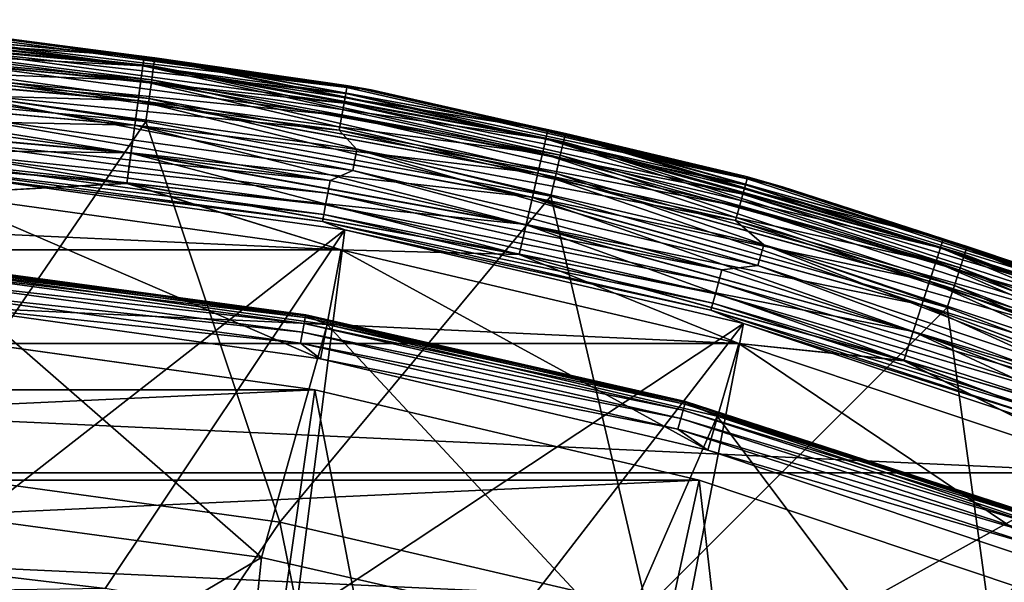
# Model space of a CAD drawing. Header units: metres. Extents: x -22 to 22, y 0 to 204.
# Tile 444 of 497: x 2.41 to 7.25, y 201.36 to 204.12. Entities that reach past the tile are written whole.
import ezdxf

# ---------------------------------------------------------------- set-up
doc = ezdxf.new("R2010")
doc.units = ezdxf.units.M
doc.layers.add('solid_002_SW0002', color=7, linetype='CONTINUOUS')
doc.layers.add('solid_002_SW0002_01', color=7, linetype='CONTINUOUS')

msp = doc.modelspace()

# ---------------------------------------------------------------- linework, layer by layer
at = {"layer": 'solid_002_SW0002'}
for points in [[(3.857466, 202.302567, 0.72), (-3.857466, 202.302567, 0.72), (-5.748125, 201.857834, 0.72)], [(5.748125, 201.857834, 0.72), (-5.748125, 201.857834, 0.72), (-7.585134, 201.24202, 0.72)]]:
    msp.add_3dface(points, dxfattribs=at)
at = {"layer": 'solid_002_SW0002_01'}
for points in [[(1.008769, 204.121994, 240.606079), (1.006724, 204.076447, 240.756287), (3.012066, 203.895966, 240.756287)], [(1.008777, 204.122177, 0.644852), (3.01821, 203.941315, 0.644852), (1.00674, 204.076813, 0.494579)], [(3.018185, 203.941132, 240.606079), (2.076038, 204.064026, 240.449997), (1.008769, 204.121994, 240.606079)], [(3.018185, 203.941132, 240.606079), (1.008769, 204.121994, 240.606079), (3.012066, 203.895966, 240.756287)], [(1.008777, 204.122177, 0.644852), (2.076038, 204.064026, 0.8), (3.01821, 203.941315, 0.644852)], [(1.026452, 204.122665, 254.275314), (1.024557, 204.081192, 254.437454), (3.065246, 203.894287, 254.437454)], [(3.070916, 203.935425, 254.275314), (2.014366, 204.069641, 254.109192), (1.026452, 204.122665, 254.275314)], [(3.070916, 203.935425, 254.275314), (1.026452, 204.122665, 254.275314), (3.065246, 203.894287, 254.437454)], [(1.006724, 204.076447, 240.756287), (1.003402, 204.002487, 240.894714), (3.002127, 203.822586, 240.894714)], [(1.00674, 204.076813, 0.494579), (3.012115, 203.896317, 0.494579), (1.003425, 204.003006, 0.356066)], [(3.012066, 203.895966, 240.756287), (1.006724, 204.076447, 240.756287), (3.002127, 203.822586, 240.894714)], [(3.01821, 203.941315, 0.644852), (3.012115, 203.896317, 0.494579), (1.00674, 204.076813, 0.494579)], [(1.024557, 204.081192, 254.437454), (1.021453, 204.013275, 254.590393), (3.055961, 203.82695, 254.590393)], [(3.065246, 203.894287, 254.437454), (1.024557, 204.081192, 254.437454), (3.055961, 203.82695, 254.590393)], [(2.009018, 203.982025, 242.637985), (2.013292, 204.02951, 242.700211), (4.010375, 203.758987, 242.700211)], [(2.013292, 204.02951, 242.700211), (2.015975, 204.059326, 242.772659), (4.015719, 203.788437, 242.772659)], [(4.010375, 203.758987, 242.700211), (2.013292, 204.02951, 242.700211), (4.015719, 203.788437, 242.772659)], [(2.076038, 204.064026, 242.850006), (2.014366, 204.069641, 254.109192), (4.012555, 203.799316, 254.109192)], [(3.070916, 203.935425, 254.275314), (4.012555, 203.799316, 254.109192), (2.014366, 204.069641, 254.109192)], [(4.015719, 203.788437, 242.772659), (2.015975, 204.059326, 242.772659), (2.076038, 204.064026, 242.850006)], [(2.076038, 204.064026, 0.8), (2.076038, 204.064026, 240.449997), (4.134364, 203.776901, 240.449997)], [(3.018185, 203.941132, 240.606079), (4.134364, 203.776901, 240.449997), (2.076038, 204.064026, 240.449997)], [(4.134364, 203.776901, 0.8), (2.076038, 204.064026, 0.8), (4.134364, 203.776901, 240.449997)], [(3.01821, 203.941315, 0.644852), (2.076038, 204.064026, 0.8), (4.134364, 203.776901, 0.8)], [(4.134364, 203.776901, 242.850006), (2.076038, 204.064026, 242.850006), (4.012555, 203.799316, 254.109192)], [(4.015719, 203.788437, 242.772659), (2.076038, 204.064026, 242.850006), (4.134364, 203.776901, 242.850006)], [(1.003402, 204.002487, 240.894714), (0.998931, 203.902939, 241.016022), (2.988751, 203.723846, 241.016022)], [(1.003425, 204.003006, 0.356066), (3.002198, 203.823105, 0.356066), (0.998961, 203.903595, 0.234648)], [(3.002127, 203.822586, 240.894714), (1.003402, 204.002487, 240.894714), (2.988751, 203.723846, 241.016022)], [(3.012115, 203.896317, 0.494579), (3.002198, 203.823105, 0.356066), (1.003425, 204.003006, 0.356066)], [(1.021453, 204.013275, 254.590393), (1.017229, 203.920837, 254.729858), (3.043323, 203.735275, 254.729858)], [(3.055961, 203.82695, 254.590393), (1.021453, 204.013275, 254.590393), (3.043323, 203.735275, 254.729858)], [(2.003445, 203.92009, 242.590225), (2.009018, 203.982025, 242.637985), (4.001861, 203.712067, 242.637985)], [(4.001861, 203.712067, 242.637985), (2.009018, 203.982025, 242.637985), (4.010375, 203.758987, 242.700211)], [(3.018185, 203.941132, 240.606079), (3.012066, 203.895966, 240.756287), (4.993157, 203.536453, 240.756287)], [(3.01821, 203.941315, 0.644852), (5.003341, 203.58107, 0.644852), (3.012115, 203.896317, 0.494579)], [(5.003301, 203.580887, 240.606079), (4.134364, 203.776901, 240.449997), (3.018185, 203.941132, 240.606079)], [(5.003301, 203.580887, 240.606079), (3.018185, 203.941132, 240.606079), (4.993157, 203.536453, 240.756287)], [(3.01821, 203.941315, 0.644852), (4.134364, 203.776901, 0.8), (5.003341, 203.58107, 0.644852)], [(3.070916, 203.935425, 254.275314), (3.065246, 203.894287, 254.437454), (5.080383, 203.522049, 254.437454)], [(5.089781, 203.562485, 254.275314), (4.012555, 203.799316, 254.109192), (3.070916, 203.935425, 254.275314)], [(5.089781, 203.562485, 254.275314), (3.070916, 203.935425, 254.275314), (5.080383, 203.522049, 254.437454)], [(0.998931, 203.902939, 241.016022), (0.993484, 203.781631, 241.115524), (2.972453, 203.603531, 241.115524)], [(0.998961, 203.903595, 0.234648), (2.98884, 203.724503, 0.234648), (0.993519, 203.782425, 0.134999)], [(2.988751, 203.723846, 241.016022), (0.998931, 203.902939, 241.016022), (2.972453, 203.603531, 241.115524)], [(3.002198, 203.823105, 0.356066), (2.98884, 203.724503, 0.234648), (0.998961, 203.903595, 0.234648)], [(1.017229, 203.920837, 254.729858), (1.012006, 203.80658, 254.851822), (3.027702, 203.621979, 254.851822)], [(3.043323, 203.735275, 254.729858), (1.017229, 203.920837, 254.729858), (3.027702, 203.621979, 254.851822)], [(1.996953, 203.847961, 242.560226), (2.003445, 203.92009, 242.590225), (3.990759, 203.650894, 242.590225)], [(3.990759, 203.650894, 242.590225), (2.003445, 203.92009, 242.590225), (4.001861, 203.712067, 242.637985)], [(3.012066, 203.895966, 240.756287), (3.002127, 203.822586, 240.894714), (4.976681, 203.464264, 240.894714)], [(3.012115, 203.896317, 0.494579), (4.993237, 203.536804, 0.494579), (3.002198, 203.823105, 0.356066)], [(4.993157, 203.536453, 240.756287), (3.012066, 203.895966, 240.756287), (4.976681, 203.464264, 240.894714)], [(5.003341, 203.58107, 0.644852), (4.993237, 203.536804, 0.494579), (3.012115, 203.896317, 0.494579)], [(3.065246, 203.894287, 254.437454), (3.055961, 203.82695, 254.590393), (5.064995, 203.455841, 254.590393)], [(5.080383, 203.522049, 254.437454), (3.065246, 203.894287, 254.437454), (5.064995, 203.455841, 254.590393)], [(3.977827, 203.579636, 242.560226), (2.043497, 203.765945, 242.550003), (1.996953, 203.847961, 242.560226)], [(3.977827, 203.579636, 242.560226), (1.996953, 203.847961, 242.560226), (3.990759, 203.650894, 242.590225)], [(0.993484, 203.781631, 241.115524), (0.987269, 203.643265, 241.189407), (2.95386, 203.466263, 241.189407)], [(0.993519, 203.782425, 0.134999), (2.972558, 203.604309, 0.134999), (0.987309, 203.644135, 0.060957)], [(2.972453, 203.603531, 241.115524), (0.993484, 203.781631, 241.115524), (2.95386, 203.466263, 241.189407)], [(2.98884, 203.724503, 0.234648), (2.972558, 203.604309, 0.134999), (0.993519, 203.782425, 0.134999)], [(3.027702, 203.621979, 254.851822), (1.012006, 203.80658, 254.851822), (1.850401, 201.903107, 256.398529)], [(3.002127, 203.822586, 240.894714), (2.988751, 203.723846, 241.016022), (4.954507, 203.367111, 241.016022)], [(3.002198, 203.823105, 0.356066), (4.976798, 203.464767, 0.356066), (2.98884, 203.724503, 0.234648)], [(4.976681, 203.464264, 240.894714), (3.002127, 203.822586, 240.894714), (4.954507, 203.367111, 241.016022)], [(4.993237, 203.536804, 0.494579), (4.976798, 203.464767, 0.356066), (3.002198, 203.823105, 0.356066)], [(3.055961, 203.82695, 254.590393), (3.043323, 203.735275, 254.729858), (5.044049, 203.365707, 254.729858)], [(5.064995, 203.455841, 254.590393), (3.055961, 203.82695, 254.590393), (5.044049, 203.365707, 254.729858)], [(4.010375, 203.758987, 242.700211), (4.015719, 203.788437, 242.772659), (5.983131, 203.339386, 242.772659)], [(4.134364, 203.776901, 242.850006), (4.012555, 203.799316, 254.109192), (5.978518, 203.351181, 254.109192)], [(5.089781, 203.562485, 254.275314), (5.978518, 203.351181, 254.109192), (4.012555, 203.799316, 254.109192)], [(5.983131, 203.339386, 242.772659), (4.015719, 203.788437, 242.772659), (4.134364, 203.776901, 242.850006)], [(4.044877, 203.380264, 242.550003), (2.033714, 203.66037, 242.550003), (2.043497, 203.765945, 242.550003)], [(4.044877, 203.380264, 242.550003), (2.043497, 203.765945, 242.550003), (4.064322, 203.484497, 242.550003)], [(3.977827, 203.579636, 242.560226), (4.064322, 203.484497, 242.550003), (2.043497, 203.765945, 242.550003)], [(3.043323, 203.735275, 254.729858), (3.027702, 203.621979, 254.851822), (5.018158, 203.254288, 254.851822)], [(5.044049, 203.365707, 254.729858), (3.043323, 203.735275, 254.729858), (5.018158, 203.254288, 254.851822)], [(4.001861, 203.712067, 242.637985), (4.010375, 203.758987, 242.700211), (5.975168, 203.310532, 242.700211)], [(5.975168, 203.310532, 242.700211), (4.010375, 203.758987, 242.700211), (5.983131, 203.339386, 242.772659)], [(4.134364, 203.776901, 0.8), (4.134364, 203.776901, 240.449997), (6.157417, 203.301071, 240.449997)], [(5.003301, 203.580887, 240.606079), (6.157417, 203.301071, 240.449997), (4.134364, 203.776901, 240.449997)], [(6.157417, 203.301071, 0.8), (4.134364, 203.776901, 0.8), (6.157417, 203.301071, 240.449997)], [(5.003341, 203.58107, 0.644852), (4.134364, 203.776901, 0.8), (6.157417, 203.301071, 0.8)], [(6.157417, 203.301071, 242.850006), (4.134364, 203.776901, 242.850006), (5.978518, 203.351181, 254.109192)], [(5.983131, 203.339386, 242.772659), (4.134364, 203.776901, 242.850006), (6.157417, 203.301071, 242.850006)], [(2.988751, 203.723846, 241.016022), (2.972453, 203.603531, 241.115524), (4.927489, 203.248734, 241.115524)], [(2.98884, 203.724503, 0.234648), (4.954655, 203.367767, 0.234648), (2.972558, 203.604309, 0.134999)], [(4.954507, 203.367111, 241.016022), (2.988751, 203.723846, 241.016022), (4.927489, 203.248734, 241.115524)], [(4.976798, 203.464767, 0.356066), (4.954655, 203.367767, 0.234648), (2.98884, 203.724503, 0.234648)], [(3.990759, 203.650894, 242.590225), (4.001861, 203.712067, 242.637985), (5.962482, 203.264572, 242.637985)], [(5.962482, 203.264572, 242.637985), (4.001861, 203.712067, 242.637985), (5.975168, 203.310532, 242.700211)], [(0.987269, 203.643265, 241.189407), (0.980528, 203.493134, 241.234818), (2.933688, 203.317352, 241.234818)], [(0.987309, 203.644135, 0.060957), (2.953976, 203.467133, 0.060957), (0.980569, 203.494064, 0.015372)], [(2.95386, 203.466263, 241.189407), (0.987269, 203.643265, 241.189407), (2.933688, 203.317352, 241.234818)], [(2.972558, 203.604309, 0.134999), (2.953976, 203.467133, 0.060957), (0.987309, 203.644135, 0.060957)], [(3.932906, 203.332092, 242.557785), (1.974401, 203.597397, 242.557785), (2.033714, 203.66037, 242.550003)], [(3.932906, 203.332092, 242.557785), (2.033714, 203.66037, 242.550003), (4.044877, 203.380264, 242.550003)], [(3.977827, 203.579636, 242.560226), (3.990759, 203.650894, 242.590225), (5.945941, 203.204636, 242.590225)], [(5.945941, 203.204636, 242.590225), (3.990759, 203.650894, 242.590225), (5.962482, 203.264572, 242.637985)], [(3.027702, 203.621979, 254.851822), (1.850401, 201.903107, 256.398529), (3.685556, 201.650604, 256.398529)], [(1.968624, 203.533203, 242.58078), (1.974401, 203.597397, 242.557785), (3.932906, 203.332092, 242.557785)], [(2.972453, 203.603531, 241.115524), (2.95386, 203.466263, 241.189407), (4.896667, 203.113693, 241.189407)], [(2.972558, 203.604309, 0.134999), (4.927663, 203.249496, 0.134999), (2.953976, 203.467133, 0.060957)], [(4.927489, 203.248734, 241.115524), (2.972453, 203.603531, 241.115524), (4.896667, 203.113693, 241.189407)], [(4.954655, 203.367767, 0.234648), (4.927663, 203.249496, 0.134999), (2.972558, 203.604309, 0.134999)], [(5.018158, 203.254288, 254.851822), (3.027702, 203.621979, 254.851822), (3.685556, 201.650604, 256.398529)], [(5.926674, 203.134827, 242.560226), (4.064322, 203.484497, 242.550003), (3.977827, 203.579636, 242.560226)], [(5.926674, 203.134827, 242.560226), (3.977827, 203.579636, 242.560226), (5.945941, 203.204636, 242.590225)], [(5.003301, 203.580887, 240.606079), (4.993157, 203.536453, 240.756287), (6.934046, 203.000793, 240.756287)], [(5.003341, 203.58107, 0.644852), (6.948189, 203.044327, 0.644852), (4.993237, 203.536804, 0.494579)], [(6.948132, 203.044159, 240.606079), (6.157417, 203.301071, 240.449997), (5.003301, 203.580887, 240.606079)], [(6.948132, 203.044159, 240.606079), (5.003301, 203.580887, 240.606079), (6.934046, 203.000793, 240.756287)], [(5.003341, 203.58107, 0.644852), (6.157417, 203.301071, 0.8), (6.948189, 203.044327, 0.644852)], [(5.089781, 203.562485, 254.275314), (5.080383, 203.522049, 254.437454), (7.05317, 202.96756, 254.437454)], [(7.066217, 203.006973, 254.275314), (5.978518, 203.351181, 254.109192), (5.089781, 203.562485, 254.275314)], [(7.066217, 203.006973, 254.275314), (5.089781, 203.562485, 254.275314), (7.05317, 202.96756, 254.437454)], [(2.933688, 203.317352, 241.234818), (0.980528, 203.493134, 241.234818), (2.003749, 203.266998, 241.25)], [(0.980569, 203.494064, 0.015372), (2.933812, 203.318268, 0.015372), (2.003747, 203.266998)], [(2.953976, 203.467133, 0.060957), (2.933812, 203.318268, 0.015372), (0.980569, 203.494064, 0.015372)], [(1.968624, 203.533203, 242.58078), (3.921399, 203.268692, 242.58078), (1.963465, 203.475876, 242.617767)], [(1.968624, 203.533203, 242.58078), (3.932906, 203.332092, 242.557785), (3.921399, 203.268692, 242.58078)], [(4.993157, 203.536453, 240.756287), (4.976681, 203.464264, 240.894714), (6.911165, 202.930374, 240.894714)], [(4.993237, 203.536804, 0.494579), (6.934157, 203.001144, 0.494579), (4.976798, 203.464767, 0.356066)], [(6.934046, 203.000793, 240.756287), (4.993157, 203.536453, 240.756287), (6.911165, 202.930374, 240.894714)], [(6.948189, 203.044327, 0.644852), (6.934157, 203.001144, 0.494579), (4.993237, 203.536804, 0.494579)], [(5.080383, 203.522049, 254.437454), (5.064995, 203.455841, 254.590393), (7.031807, 202.90303, 254.590393)], [(7.05317, 202.96756, 254.437454), (5.080383, 203.522049, 254.437454), (7.031807, 202.90303, 254.590393)], [(1.963465, 203.475876, 242.617767), (3.911121, 203.212051, 242.617767), (1.959191, 203.428391, 242.66684)], [(3.921399, 203.268692, 242.58078), (3.911121, 203.212051, 242.617767), (1.963465, 203.475876, 242.617767)], [(2.95386, 203.466263, 241.189407), (2.933688, 203.317352, 241.234818), (4.863228, 202.967194, 241.234818)], [(2.953976, 203.467133, 0.060957), (4.896861, 203.114548, 0.060957), (2.933812, 203.318268, 0.015372)], [(4.896667, 203.113693, 241.189407), (2.95386, 203.466263, 241.189407), (4.863228, 202.967194, 241.234818)], [(4.927663, 203.249496, 0.134999), (4.896861, 203.114548, 0.060957), (2.953976, 203.467133, 0.060957)], [(6.036558, 202.913025, 242.550003), (4.044877, 203.380264, 242.550003), (4.064322, 203.484497, 242.550003)], [(6.036558, 202.913025, 242.550003), (4.064322, 203.484497, 242.550003), (6.06556, 203.014999, 242.550003)], [(5.926674, 203.134827, 242.560226), (6.06556, 203.014999, 242.550003), (4.064322, 203.484497, 242.550003)], [(4.976681, 203.464264, 240.894714), (4.954507, 203.367111, 241.016022), (6.880372, 202.835602, 241.016022)], [(4.976798, 203.464767, 0.356066), (6.911327, 202.930878, 0.356066), (4.954655, 203.367767, 0.234648)], [(6.911165, 202.930374, 240.894714), (4.976681, 203.464264, 240.894714), (6.880372, 202.835602, 241.016022)], [(6.934157, 203.001144, 0.494579), (6.911327, 202.930878, 0.356066), (4.976798, 203.464767, 0.356066)], [(5.064995, 203.455841, 254.590393), (5.044049, 203.365707, 254.729858), (7.002727, 202.815186, 254.729858)], [(7.031807, 202.90303, 254.590393), (5.064995, 203.455841, 254.590393), (7.002727, 202.815186, 254.729858)], [(1.959191, 203.428391, 242.66684), (3.902607, 203.165131, 242.66684), (1.956024, 203.393204, 242.725449)], [(1.956024, 203.393204, 242.725449), (3.8963, 203.130386, 242.725449), (2.01145, 203.367004, 242.790192)], [(3.902607, 203.165131, 242.66684), (3.8963, 203.130386, 242.725449), (1.956024, 203.393204, 242.725449)], [(3.911121, 203.212051, 242.617767), (3.902607, 203.165131, 242.66684), (1.959191, 203.428391, 242.66684)], [(1.888446, 201.436707, 252.292862), (2.01145, 203.367004, 242.790192), (4.00574, 203.088806, 242.790192)], [(3.8963, 203.130386, 242.725449), (4.00574, 203.088806, 242.790192), (2.01145, 203.367004, 242.790192)], [(5.859746, 202.892303, 242.557785), (3.932906, 203.332092, 242.557785), (4.044877, 203.380264, 242.550003)], [(5.859746, 202.892303, 242.557785), (4.044877, 203.380264, 242.550003), (6.036558, 202.913025, 242.550003)], [(4.954507, 203.367111, 241.016022), (4.927489, 203.248734, 241.115524), (6.842852, 202.720139, 241.115524)], [(4.954655, 203.367767, 0.234648), (6.880578, 202.836243, 0.234648), (4.927663, 203.249496, 0.134999)], [(6.880372, 202.835602, 241.016022), (4.954507, 203.367111, 241.016022), (6.842852, 202.720139, 241.115524)], [(6.911327, 202.930878, 0.356066), (6.880578, 202.836243, 0.234648), (4.954655, 203.367767, 0.234648)], [(5.044049, 203.365707, 254.729858), (5.018158, 203.254288, 254.851822), (6.966783, 202.706604, 254.851822)], [(7.002727, 202.815186, 254.729858), (5.044049, 203.365707, 254.729858), (6.966783, 202.706604, 254.851822)], [(6.157417, 203.301071, 242.850006), (5.978518, 203.351181, 254.109192), (7.896465, 202.728836, 254.109192)], [(7.066217, 203.006973, 254.275314), (7.896465, 202.728836, 254.109192), (5.978518, 203.351181, 254.109192)], [(2.933812, 203.318268, 0.015372), (3.987926, 202.990311), (2.003747, 203.266998)], [(2.933688, 203.317352, 241.234818), (2.003749, 203.266998, 241.25), (3.987927, 202.990311, 241.25)], [(4.863228, 202.967194, 241.234818), (2.933688, 203.317352, 241.234818), (3.987927, 202.990311, 241.25)], [(2.933812, 203.318268, 0.015372), (4.863434, 202.968094, 0.015372), (3.987926, 202.990311)], [(4.896861, 203.114548, 0.060957), (4.863434, 202.968094, 0.015372), (2.933812, 203.318268, 0.015372)], [(3.921399, 203.268692, 242.58078), (3.932906, 203.332092, 242.557785), (5.859746, 202.892303, 242.557785)], [(5.962482, 203.264572, 242.637985), (5.975168, 203.310532, 242.700211), (7.891852, 202.687759, 242.700211)], [(5.975168, 203.310532, 242.700211), (5.983131, 203.339386, 242.772659), (7.90237, 202.71579, 242.772659)], [(7.891852, 202.687759, 242.700211), (5.975168, 203.310532, 242.700211), (7.90237, 202.71579, 242.772659)], [(7.90237, 202.71579, 242.772659), (5.983131, 203.339386, 242.772659), (6.157417, 203.301071, 242.850006)], [(6.157417, 203.301071, 0.8), (6.157417, 203.301071, 240.449997), (8.127937, 202.640625, 240.449997)], [(6.948132, 203.044159, 240.606079), (8.127937, 202.640625, 240.449997), (6.157417, 203.301071, 240.449997)], [(8.127937, 202.640625, 0.8), (6.157417, 203.301071, 0.8), (8.127937, 202.640625, 240.449997)], [(6.948189, 203.044327, 0.644852), (6.157417, 203.301071, 0.8), (8.127937, 202.640625, 0.8)], [(8.127937, 202.640625, 242.850006), (6.157417, 203.301071, 242.850006), (7.896465, 202.728836, 254.109192)], [(7.90237, 202.71579, 242.772659), (6.157417, 203.301071, 242.850006), (8.127937, 202.640625, 242.850006)], [(-3.987926, 202.990311), (-2.003748, 203.266998), (3.987926, 202.990311)], [(-2.003748, 203.266998), (2.003747, 203.266998), (3.987926, 202.990311)], [(1.956497, 202.72345, 241.25), (3.885818, 202.454285, 241.25), (2.003749, 203.266998, 241.25)], [(3.885818, 202.454285, 241.25), (3.987927, 202.990311, 241.25), (2.003749, 203.266998, 241.25)], [(5.018158, 203.254288, 254.851822), (3.685556, 201.650604, 256.398529), (5.490103, 201.232071, 256.398529)], [(3.921399, 203.268692, 242.58078), (5.8426, 202.830185, 242.58078), (3.911121, 203.212051, 242.617767)], [(3.921399, 203.268692, 242.58078), (5.859746, 202.892303, 242.557785), (5.8426, 202.830185, 242.58078)], [(4.927489, 203.248734, 241.115524), (4.896667, 203.113693, 241.189407), (6.800049, 202.588394, 241.189407)], [(4.927663, 203.249496, 0.134999), (6.843094, 202.720871, 0.134999), (4.896861, 203.114548, 0.060957)], [(6.842852, 202.720139, 241.115524), (4.927489, 203.248734, 241.115524), (6.800049, 202.588394, 241.189407)], [(6.880578, 202.836243, 0.234648), (6.843094, 202.720871, 0.134999), (4.927663, 203.249496, 0.134999)], [(6.966783, 202.706604, 254.851822), (5.018158, 203.254288, 254.851822), (5.490103, 201.232071, 256.398529)], [(5.945941, 203.204636, 242.590225), (5.962482, 203.264572, 242.637985), (7.875098, 202.643127, 242.637985)], [(7.875098, 202.643127, 242.637985), (5.962482, 203.264572, 242.637985), (7.891852, 202.687759, 242.700211)], [(3.911121, 203.212051, 242.617767), (5.827287, 202.774704, 242.617767), (3.902607, 203.165131, 242.66684)], [(5.8426, 202.830185, 242.58078), (5.827287, 202.774704, 242.617767), (3.911121, 203.212051, 242.617767)], [(5.926674, 203.134827, 242.560226), (5.945941, 203.204636, 242.590225), (7.853251, 202.584915, 242.590225)], [(7.853251, 202.584915, 242.590225), (5.945941, 203.204636, 242.590225), (7.875098, 202.643127, 242.637985)], [(3.902607, 203.165131, 242.66684), (5.814602, 202.728729, 242.66684), (3.8963, 203.130386, 242.725449)], [(5.827287, 202.774704, 242.617767), (5.814602, 202.728729, 242.66684), (3.902607, 203.165131, 242.66684)], [(3.8963, 203.130386, 242.725449), (5.805205, 202.694687, 242.725449), (4.00574, 203.088806, 242.790192)], [(5.814602, 202.728729, 242.66684), (5.805205, 202.694687, 242.725449), (3.8963, 203.130386, 242.725449)], [(4.896667, 203.113693, 241.189407), (4.863228, 202.967194, 241.234818), (6.753612, 202.44548, 241.234818)], [(4.896861, 203.114548, 0.060957), (6.800318, 202.589233, 0.060957), (4.863434, 202.968094, 0.015372)], [(6.800049, 202.588394, 241.189407), (4.896667, 203.113693, 241.189407), (6.753612, 202.44548, 241.234818)], [(6.843094, 202.720871, 0.134999), (6.800318, 202.589233, 0.060957), (4.896861, 203.114548, 0.060957)], [(7.827804, 202.517105, 242.560226), (6.06556, 203.014999, 242.550003), (5.926674, 203.134827, 242.560226)], [(7.827804, 202.517105, 242.560226), (5.926674, 203.134827, 242.560226), (7.853251, 202.584915, 242.590225)], [(2.82732, 201.324448, 252.292862), (1.888446, 201.436707, 252.292862), (4.00574, 203.088806, 242.790192)], [(3.75979, 201.167648, 252.292862), (2.82732, 201.324448, 252.292862), (4.00574, 203.088806, 242.790192)], [(3.75979, 201.167648, 252.292862), (4.00574, 203.088806, 242.790192), (5.965853, 202.627792, 242.790192)], [(5.805205, 202.694687, 242.725449), (5.965853, 202.627792, 242.790192), (4.00574, 203.088806, 242.790192)], [(7.970619, 202.265915, 242.550003), (6.036558, 202.913025, 242.550003), (6.06556, 203.014999, 242.550003)], [(7.970619, 202.265915, 242.550003), (6.06556, 203.014999, 242.550003), (8.008899, 202.364792, 242.550003)], [(7.827804, 202.517105, 242.560226), (8.008899, 202.364792, 242.550003), (6.06556, 203.014999, 242.550003)], [(6.948132, 203.044159, 240.606079), (6.934046, 203.000793, 240.756287), (8.819106, 202.29332, 240.756287)], [(6.948189, 203.044327, 0.644852), (8.837093, 202.335403, 0.644852), (6.934157, 203.001144, 0.494579)], [(8.837022, 202.335236, 240.606079), (8.127937, 202.640625, 240.449997), (6.948132, 203.044159, 240.606079)], [(8.837022, 202.335236, 240.606079), (6.948132, 203.044159, 240.606079), (8.819106, 202.29332, 240.756287)], [(6.948189, 203.044327, 0.644852), (8.127937, 202.640625, 0.8), (8.837093, 202.335403, 0.644852)], [(7.066217, 203.006973, 254.275314), (7.05317, 202.96756, 254.437454), (8.967161, 202.235458, 254.437454)], [(8.983749, 202.273514, 254.275314), (7.896465, 202.728836, 254.109192), (7.066217, 203.006973, 254.275314)], [(8.983749, 202.273514, 254.275314), (7.066217, 203.006973, 254.275314), (8.967161, 202.235458, 254.437454)], [(-5.942489, 202.530304), (-3.987926, 202.990311), (5.942489, 202.530304)], [(-3.987926, 202.990311), (3.987926, 202.990311), (5.942489, 202.530304)], [(3.885818, 202.454285, 241.25), (5.790373, 202.006287, 241.25), (3.987927, 202.990311, 241.25)], [(4.863434, 202.968094, 0.015372), (5.942489, 202.530304), (3.987926, 202.990311)], [(5.790373, 202.006287, 241.25), (5.94249, 202.530304, 241.25), (3.987927, 202.990311, 241.25)], [(4.863228, 202.967194, 241.234818), (3.987927, 202.990311, 241.25), (5.94249, 202.530304, 241.25)], [(6.753612, 202.44548, 241.234818), (4.863228, 202.967194, 241.234818), (5.94249, 202.530304, 241.25)], [(4.863434, 202.968094, 0.015372), (6.753898, 202.446365, 0.015372), (5.942489, 202.530304)], [(6.800318, 202.589233, 0.060957), (6.753898, 202.446365, 0.015372), (4.863434, 202.968094, 0.015372)], [(6.934046, 203.000793, 240.756287), (6.911165, 202.930374, 240.894714), (8.790006, 202.225235, 240.894714)], [(6.934157, 203.001144, 0.494579), (8.819247, 202.293655, 0.494579), (6.911327, 202.930878, 0.356066)], [(8.819106, 202.29332, 240.756287), (6.934046, 203.000793, 240.756287), (8.790006, 202.225235, 240.894714)], [(8.837093, 202.335403, 0.644852), (8.819247, 202.293655, 0.494579), (6.934157, 203.001144, 0.494579)], [(7.05317, 202.96756, 254.437454), (7.031807, 202.90303, 254.590393), (8.940001, 202.173141, 254.590393)], [(8.967161, 202.235458, 254.437454), (7.05317, 202.96756, 254.437454), (8.940001, 202.173141, 254.590393)], [(1.912965, 202.91478, 241.377365), (3.810528, 202.657745, 241.377365), (1.910292, 202.885086, 241.3255)], [(1.914143, 202.927872, 241.43573), (3.812875, 202.67067, 241.43573), (1.912965, 202.91478, 241.377365)], [(3.812875, 202.67067, 241.43573), (3.810528, 202.657745, 241.377365), (1.912965, 202.91478, 241.377365)], [(1.913722, 202.923187, 241.495361), (3.812035, 202.666046, 241.495361), (1.914143, 202.927872, 241.43573)], [(1.913722, 202.923187, 241.495361), (1.967811, 202.896057, 241.550888), (3.812035, 202.666046, 241.495361)], [(3.812035, 202.666046, 241.495361), (3.812875, 202.67067, 241.43573), (1.914143, 202.927872, 241.43573)], [(7.739406, 202.28157, 242.557785), (5.859746, 202.892303, 242.557785), (6.036558, 202.913025, 242.550003)], [(7.739406, 202.28157, 242.557785), (6.036558, 202.913025, 242.550003), (7.970619, 202.265915, 242.550003)], [(6.911165, 202.930374, 240.894714), (6.880372, 202.835602, 241.016022), (8.750841, 202.133606, 241.016022)], [(6.911327, 202.930878, 0.356066), (8.790211, 202.225723, 0.356066), (6.880578, 202.836243, 0.234648)], [(8.790006, 202.225235, 240.894714), (6.911165, 202.930374, 240.894714), (8.750841, 202.133606, 241.016022)], [(8.819247, 202.293655, 0.494579), (8.790211, 202.225723, 0.356066), (6.911327, 202.930878, 0.356066)], [(1.805449, 201.720169, 243.388596), (3.596361, 201.477585, 243.388596), (1.967811, 202.896057, 241.550888)], [(1.910292, 202.885086, 241.3255), (3.805204, 202.628403, 241.3255), (1.906364, 202.841446, 241.28479)], [(3.810528, 202.657745, 241.377365), (3.805204, 202.628403, 241.3255), (1.910292, 202.885086, 241.3255)], [(3.596361, 201.477585, 243.388596), (3.918833, 202.623901, 241.550888), (1.967811, 202.896057, 241.550888)], [(3.812035, 202.666046, 241.495361), (1.967811, 202.896057, 241.550888), (3.918833, 202.623901, 241.550888)], [(5.8426, 202.830185, 242.58078), (5.859746, 202.892303, 242.557785), (7.739406, 202.28157, 242.557785)], [(7.031807, 202.90303, 254.590393), (7.002727, 202.815186, 254.729858), (8.90303, 202.088318, 254.729858)], [(8.940001, 202.173141, 254.590393), (7.031807, 202.90303, 254.590393), (8.90303, 202.088318, 254.729858)], [(1.906364, 202.841446, 241.28479), (3.797379, 202.585281, 241.28479), (1.901532, 202.78775, 241.258835)], [(3.805204, 202.628403, 241.3255), (3.797379, 202.585281, 241.28479), (1.906364, 202.841446, 241.28479)], [(5.8426, 202.830185, 242.58078), (7.716761, 202.221237, 242.58078), (5.827287, 202.774704, 242.617767)], [(5.8426, 202.830185, 242.58078), (7.739406, 202.28157, 242.557785), (7.716761, 202.221237, 242.58078)], [(6.880372, 202.835602, 241.016022), (6.842852, 202.720139, 241.115524), (8.70312, 202.021957, 241.115524)], [(6.880578, 202.836243, 0.234648), (8.751102, 202.134216, 0.234648), (6.843094, 202.720871, 0.134999)], [(8.750841, 202.133606, 241.016022), (6.880372, 202.835602, 241.016022), (8.70312, 202.021957, 241.115524)], [(8.790211, 202.225723, 0.356066), (8.751102, 202.134216, 0.234648), (6.880578, 202.836243, 0.234648)], [(7.002727, 202.815186, 254.729858), (6.966783, 202.706604, 254.851822), (8.857333, 201.983459, 254.851822)], [(8.90303, 202.088318, 254.729858), (7.002727, 202.815186, 254.729858), (8.857333, 201.983459, 254.851822)], [(1.901532, 202.78775, 241.258835), (3.787755, 202.532242, 241.258835), (1.956497, 202.72345, 241.25)], [(3.797379, 202.585281, 241.28479), (3.787755, 202.532242, 241.258835), (1.901532, 202.78775, 241.258835)], [(5.827287, 202.774704, 242.617767), (7.696535, 202.167343, 242.617767), (5.814602, 202.728729, 242.66684)], [(7.716761, 202.221237, 242.58078), (7.696535, 202.167343, 242.617767), (5.827287, 202.774704, 242.617767)], [(3.787755, 202.532242, 241.258835), (3.885818, 202.454285, 241.25), (1.956497, 202.72345, 241.25)], [(5.814602, 202.728729, 242.66684), (7.679781, 202.122696, 242.66684), (5.805205, 202.694687, 242.725449)], [(7.696535, 202.167343, 242.617767), (7.679781, 202.122696, 242.66684), (5.814602, 202.728729, 242.66684)], [(6.842852, 202.720139, 241.115524), (6.800049, 202.588394, 241.189407), (8.648682, 201.894592, 241.189407)], [(6.843094, 202.720871, 0.134999), (8.703428, 202.02269, 0.134999), (6.800318, 202.589233, 0.060957)], [(8.70312, 202.021957, 241.115524), (6.842852, 202.720139, 241.115524), (8.648682, 201.894592, 241.189407)], [(8.751102, 202.134216, 0.234648), (8.703428, 202.02269, 0.134999), (6.843094, 202.720871, 0.134999)], [(3.812875, 202.67067, 241.43573), (5.680908, 202.244308, 241.43573), (3.810528, 202.657745, 241.377365)], [(3.812035, 202.666046, 241.495361), (5.679657, 202.239777, 241.495361), (3.812875, 202.67067, 241.43573)], [(5.679657, 202.239777, 241.495361), (5.680908, 202.244308, 241.43573), (3.812875, 202.67067, 241.43573)], [(6.966783, 202.706604, 254.851822), (5.490103, 201.232071, 256.398529), (7.249056, 200.651016, 256.398529)], [(5.805205, 202.694687, 242.725449), (7.66737, 202.08963, 242.725449), (5.965853, 202.627792, 242.790192)], [(7.679781, 202.122696, 242.66684), (7.66737, 202.08963, 242.725449), (5.805205, 202.694687, 242.725449)], [(8.857333, 201.983459, 254.851822), (6.966783, 202.706604, 254.851822), (7.249056, 200.651016, 256.398529)], [(3.596361, 201.477585, 243.388596), (5.358317, 201.075424, 243.388596), (3.918833, 202.623901, 241.550888)], [(4.683743, 200.966644, 252.292862), (3.75979, 201.167648, 252.292862), (5.965853, 202.627792, 242.790192)], [(3.805204, 202.628403, 241.3255), (5.669478, 202.202896, 241.3255), (3.797379, 202.585281, 241.28479)], [(3.810528, 202.657745, 241.377365), (5.677411, 202.231628, 241.377365), (3.805204, 202.628403, 241.3255)], [(5.677411, 202.231628, 241.377365), (5.669478, 202.202896, 241.3255), (3.805204, 202.628403, 241.3255)], [(5.680908, 202.244308, 241.43573), (5.677411, 202.231628, 241.377365), (3.810528, 202.657745, 241.377365)], [(3.812035, 202.666046, 241.495361), (3.918833, 202.623901, 241.550888), (5.679657, 202.239777, 241.495361)], [(5.358317, 201.075424, 243.388596), (5.836421, 202.172897, 241.550888), (3.918833, 202.623901, 241.550888)], [(5.679657, 202.239777, 241.495361), (3.918833, 202.623901, 241.550888), (5.836421, 202.172897, 241.550888)], [(5.597085, 200.721924, 252.292862), (4.683743, 200.966644, 252.292862), (5.965853, 202.627792, 242.790192)], [(5.597085, 200.721924, 252.292862), (5.965853, 202.627792, 242.790192), (7.875068, 201.9879, 242.790192)], [(7.66737, 202.08963, 242.725449), (7.875068, 201.9879, 242.790192), (5.965853, 202.627792, 242.790192)], [(1.942222, 202.569763, 0.72), (-3.857466, 202.302567, 0.72), (3.857466, 202.302567, 0.72)], [(1.942222, 202.569763, 0.72), (3.857466, 202.302567, 0.72), (1.943313, 202.56958, 3)], [(3.797379, 202.585281, 241.28479), (5.657821, 202.16066, 241.28479), (3.787755, 202.532242, 241.258835)], [(5.669478, 202.202896, 241.3255), (5.657821, 202.16066, 241.28479), (3.797379, 202.585281, 241.28479)], [(6.800049, 202.588394, 241.189407), (6.753612, 202.44548, 241.234818), (8.589621, 201.756409, 241.234818)], [(6.800318, 202.589233, 0.060957), (8.649024, 201.895401, 0.060957), (6.753898, 202.446365, 0.015372)], [(8.648682, 201.894592, 241.189407), (6.800049, 202.588394, 241.189407), (8.589621, 201.756409, 241.234818)], [(8.703428, 202.02269, 0.134999), (8.649024, 201.895401, 0.060957), (6.800318, 202.589233, 0.060957)], [(-7.841535, 201.893372), (-5.942489, 202.530304), (7.841534, 201.893372)], [(-5.942489, 202.530304), (5.942489, 202.530304), (7.841534, 201.893372)], [(1.943313, 202.56958, 3), (3.2178, 197.843124, 3), (1.617698, 198.080154, 3)], [(1.943313, 202.56958, 3), (3.857717, 202.302567, 3), (3.2178, 197.843124, 3)], [(3.857466, 202.302567, 0.72), (3.857717, 202.302567, 3), (1.943313, 202.56958, 3)], [(3.787755, 202.532242, 241.258835), (5.64348, 202.108688, 241.258835), (3.885818, 202.454285, 241.25)], [(5.657821, 202.16066, 241.28479), (5.64348, 202.108688, 241.258835), (3.787755, 202.532242, 241.258835)], [(5.790373, 202.006287, 241.25), (7.640883, 201.385941, 241.25), (5.94249, 202.530304, 241.25)], [(6.753898, 202.446365, 0.015372), (7.841534, 201.893372), (5.942489, 202.530304)], [(7.640883, 201.385941, 241.25), (7.841535, 201.893372, 241.25), (5.94249, 202.530304, 241.25)], [(6.753612, 202.44548, 241.234818), (5.94249, 202.530304, 241.25), (7.841535, 201.893372, 241.25)], [(5.64348, 202.108688, 241.258835), (5.790373, 202.006287, 241.25), (3.885818, 202.454285, 241.25)], [(8.589621, 201.756409, 241.234818), (6.753612, 202.44548, 241.234818), (7.841535, 201.893372, 241.25)], [(6.753898, 202.446365, 0.015372), (8.589984, 201.757263, 0.015372), (7.841534, 201.893372)], [(8.649024, 201.895401, 0.060957), (8.589984, 201.757263, 0.015372), (6.753898, 202.446365, 0.015372)], [(3.857466, 202.302567, 0.72), (-5.748125, 201.857834, 0.72), (5.748125, 201.857834, 0.72)], [(3.857717, 202.302567, 3), (4.790751, 197.448914, 3), (3.2178, 197.843124, 3)], [(3.857466, 202.302567, 0.72), (5.748125, 201.857834, 0.72), (3.857717, 202.302567, 3)], [(3.857717, 202.302567, 3), (5.74832, 201.857651, 3), (4.790751, 197.448914, 3)], [(5.748125, 201.857834, 0.72), (5.74832, 201.857651, 3), (3.857717, 202.302567, 3)], [(5.677411, 202.231628, 241.377365), (7.498582, 201.639908, 241.377365), (5.669478, 202.202896, 241.3255)], [(5.680908, 202.244308, 241.43573), (7.503201, 201.652206, 241.43573), (5.677411, 202.231628, 241.377365)], [(7.503201, 201.652206, 241.43573), (7.498582, 201.639908, 241.377365), (5.677411, 202.231628, 241.377365)], [(5.679657, 202.239777, 241.495361), (7.501549, 201.647812, 241.495361), (5.680908, 202.244308, 241.43573)], [(5.679657, 202.239777, 241.495361), (5.836421, 202.172897, 241.550888), (7.501549, 201.647812, 241.495361)], [(7.501549, 201.647812, 241.495361), (7.503201, 201.652206, 241.43573), (5.680908, 202.244308, 241.43573)], [(5.669478, 202.202896, 241.3255), (7.488105, 201.611984, 241.3255), (5.657821, 202.16066, 241.28479)], [(7.498582, 201.639908, 241.377365), (7.488105, 201.611984, 241.3255), (5.669478, 202.202896, 241.3255)], [(5.358317, 201.075424, 243.388596), (7.077131, 200.516953, 243.388596), (5.836421, 202.172897, 241.550888)], [(5.657821, 202.16066, 241.28479), (7.472708, 201.570953, 241.28479), (5.64348, 202.108688, 241.258835)], [(7.488105, 201.611984, 241.3255), (7.472708, 201.570953, 241.28479), (5.657821, 202.16066, 241.28479)], [(7.077131, 200.516953, 243.388596), (7.704214, 201.546875, 241.550888), (5.836421, 202.172897, 241.550888)], [(7.501549, 201.647812, 241.495361), (5.836421, 202.172897, 241.550888), (7.704214, 201.546875, 241.550888)], [(5.64348, 202.108688, 241.258835), (7.453768, 201.520493, 241.258835), (5.790373, 202.006287, 241.25)], [(7.472708, 201.570953, 241.28479), (7.453768, 201.520493, 241.258835), (5.64348, 202.108688, 241.258835)], [(7.453768, 201.520493, 241.258835), (7.640883, 201.385941, 241.25), (5.790373, 202.006287, 241.25)], [(6.497748, 200.434006, 252.292862), (5.597085, 200.721924, 252.292862), (7.875068, 201.9879, 242.790192)], [(7.383691, 200.103577, 252.292862), (6.497748, 200.434006, 252.292862), (7.875068, 201.9879, 242.790192)], [(-9.677405, 201.082596), (-7.841535, 201.893372), (9.677404, 201.082596)], [(-7.841535, 201.893372), (7.841534, 201.893372), (9.677404, 201.082596)], [(2.476502, 199.864883, 257.816467), (1.850401, 201.903107, 256.398529), (0.827638, 200.013901, 257.816467)], [(2.476502, 199.864883, 257.816467), (3.685556, 201.650604, 256.398529), (1.850401, 201.903107, 256.398529)], [(5.748125, 201.857834, 0.72), (-7.585134, 201.24202, 0.72), (7.585134, 201.24202, 0.72)], [(5.74832, 201.857651, 3), (6.312931, 196.904358, 3), (4.790751, 197.448914, 3)], [(5.748125, 201.857834, 0.72), (7.585134, 201.24202, 0.72), (5.74832, 201.857651, 3)], [(5.74832, 201.857651, 3), (7.584943, 201.242157, 3), (6.312931, 196.904358, 3)], [(7.585134, 201.24202, 0.72), (7.584943, 201.242157, 3), (5.74832, 201.857651, 3)], [(1.735359, 200.380295, 245.110703), (3.596361, 201.477585, 243.388596), (1.805449, 201.720169, 243.388596)], [(4.105256, 199.568024, 257.816467), (3.685556, 201.650604, 256.398529), (2.476502, 199.864883, 257.816467)], [(4.105256, 199.568024, 257.816467), (5.490103, 201.232071, 256.398529), (3.685556, 201.650604, 256.398529)], [(7.077131, 200.516953, 243.388596), (8.738965, 199.806641, 243.388596), (7.704214, 201.546875, 241.550888)], [(1.735359, 200.380295, 245.110703), (3.4559, 200.140198, 245.110703), (3.596361, 201.477585, 243.388596)], [(3.4559, 200.140198, 245.110703), (5.358317, 201.075424, 243.388596), (3.596361, 201.477585, 243.388596)], [(1.820879, 201.310425, 252.781387), (1.888446, 201.436707, 252.292862), (2.82732, 201.324448, 252.292862)]]:
    msp.add_3dface(points, dxfattribs=at)

doc.saveas('drawing.dxf')
